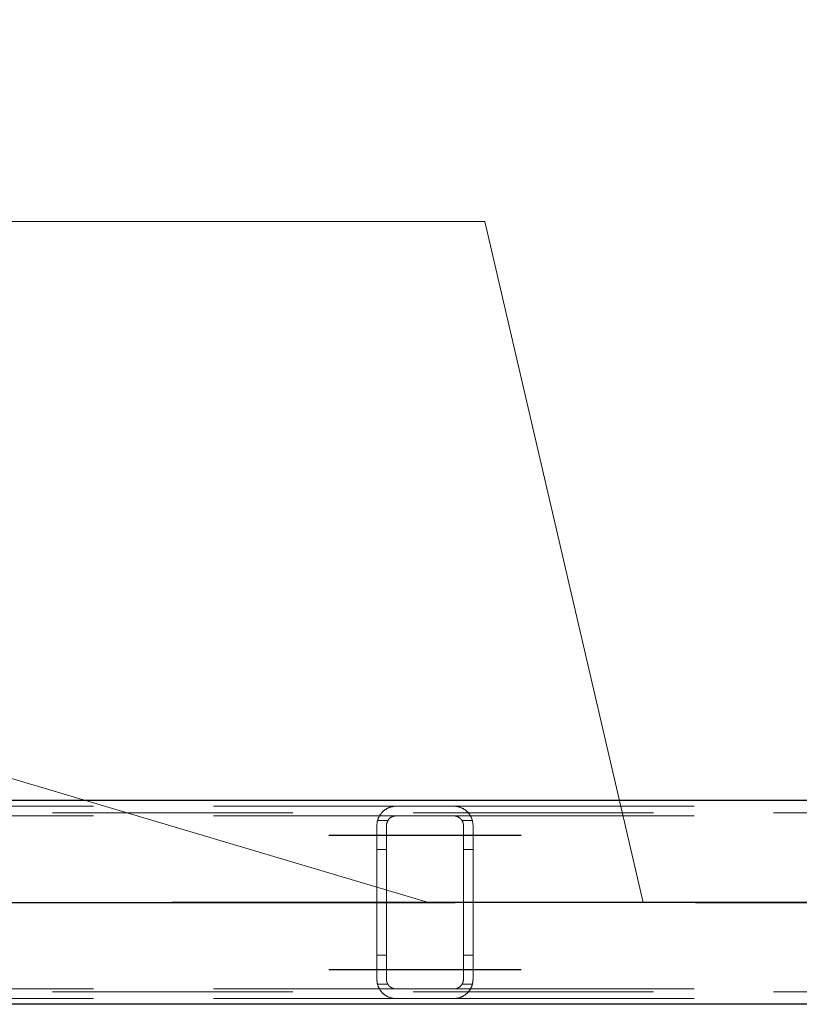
# Model space of a CAD drawing. Header units: millimetres. Extents: x -851 to 2, y 9346 to 10016.
# Tile 316 of 505: x -359 to -351, y 9393 to 9403. Entities that reach past the tile are written whole.
import ezdxf

# ---------------------------------------------------------------- set-up
doc = ezdxf.new("R2010")
doc.units = ezdxf.units.MM
doc.header["$LTSCALE"] = 10
doc.linetypes.add('HIDDEN', pattern=[0.375, 0.25, -0.125])
doc.linetypes.add('MITTE', pattern=[2, 1.25, -0.25, 0.25, -0.25])
for name, color, linetype, lineweight in [('PS_Hidden', 2, 'HIDDEN', 9), ('PS_Pos', 1, 'Continuous', 15), ('PS_Shape', 161, 'Continuous', 30), ('PS_SOLID', 7, 'Continuous', 30)]:
    doc.layers.add(name, color=color, linetype=linetype, lineweight=lineweight)
doc.layers.add('PS_Mid', color=5, linetype='MITTE')
doc.styles.add('simplex', font='simplex.shx', dxfattribs={"width": 0.75})

# ---------------------------------------------------------------- blocks, each defined once
blk = doc.blocks.new('*X976')
at = {"layer": 'PS_Hidden', "color": 2, "linetype": 'HIDDEN'}
for p, q in [((-364.192, 9394.664), (-354.792, 9394.664)), ((-354.92, 9394.618), (-354.916, 9394.621)), ((-354.916, 9394.621), (-354.913, 9394.623)), ((-354.913, 9394.623), (-354.909, 9394.626)), ((-354.909, 9394.626), (-354.905, 9394.629)), ((-354.905, 9394.629), (-354.901, 9394.631)), ((-354.901, 9394.631), (-354.897, 9394.634)), ((-354.897, 9394.634), (-354.893, 9394.637)), ((-354.893, 9394.637), (-354.888, 9394.639)), ((-354.888, 9394.639), (-354.883, 9394.642)), ((-354.883, 9394.642), (-354.879, 9394.644)), ((-354.879, 9394.644), (-354.874, 9394.646)), ((-354.874, 9394.646), (-354.869, 9394.648)), ((-354.869, 9394.648), (-354.864, 9394.65)), ((-354.864, 9394.65), (-354.858, 9394.652)), ((-354.858, 9394.652), (-354.853, 9394.654)), ((-354.853, 9394.654), (-354.847, 9394.656)), ((-354.847, 9394.656), (-354.842, 9394.657)), ((-354.842, 9394.657), (-354.835, 9394.659)), ((-354.835, 9394.659), (-354.829, 9394.66)), ((-354.829, 9394.66), (-354.822, 9394.661)), ((-354.822, 9394.661), (-354.815, 9394.662)), ((-354.815, 9394.662), (-354.807, 9394.663)), ((-354.807, 9394.663), (-354.8, 9394.663)), ((-354.8, 9394.663), (-354.792, 9394.664)), ((-354.792, 9394.664), (-354.192, 9394.664)), ((-354.192, 9394.664), (-344.844, 9394.664)), ((-354.192, 9394.664), (-354.185, 9394.663)), ((-354.185, 9394.663), (-354.178, 9394.663)), ((-354.178, 9394.663), (-354.171, 9394.662)), ((-354.171, 9394.662), (-354.164, 9394.661)), ((-354.164, 9394.661), (-354.157, 9394.66)), ((-354.157, 9394.66), (-354.15, 9394.659)), ((-354.15, 9394.659), (-354.143, 9394.657)), ((-354.143, 9394.657), (-354.137, 9394.656)), ((-354.137, 9394.656), (-354.131, 9394.654)), ((-354.131, 9394.654), (-354.126, 9394.652)), ((-354.126, 9394.652), (-354.121, 9394.65)), ((-354.121, 9394.65), (-354.116, 9394.648)), ((-354.116, 9394.648), (-354.111, 9394.646)), ((-354.111, 9394.646), (-354.106, 9394.644)), ((-354.106, 9394.644), (-354.101, 9394.641)), ((-354.101, 9394.641), (-354.096, 9394.639)), ((-354.096, 9394.639), (-354.092, 9394.636)), ((-354.092, 9394.636), (-354.087, 9394.634)), ((-354.087, 9394.634), (-354.083, 9394.631)), ((-354.083, 9394.631), (-354.079, 9394.628)), ((-354.079, 9394.628), (-354.075, 9394.625)), ((-354.075, 9394.625), (-354.071, 9394.622)), ((-354.071, 9394.622), (-354.067, 9394.619)), ((-354.067, 9394.619), (-354.063, 9394.616)), ((-187.116, 9394.594), (-423.956, 9394.594)), ((-364.192, 9394.564), (-354.792, 9394.564)), ((-354.987, 9394.511), (-354.985, 9394.516)), ((-354.985, 9394.516), (-354.984, 9394.521)), ((-354.984, 9394.521), (-354.983, 9394.525)), ((-354.983, 9394.525), (-354.981, 9394.53)), ((-354.981, 9394.53), (-354.98, 9394.534)), ((-354.98, 9394.534), (-354.978, 9394.538)), ((-354.978, 9394.538), (-354.976, 9394.543)), ((-354.976, 9394.543), (-354.974, 9394.547)), ((-354.974, 9394.547), (-354.972, 9394.551)), ((-354.972, 9394.551), (-354.97, 9394.555)), ((-354.97, 9394.555), (-354.968, 9394.559)), ((-354.968, 9394.559), (-354.966, 9394.563)), ((-354.966, 9394.563), (-354.963, 9394.567)), ((-354.963, 9394.567), (-354.961, 9394.571)), ((-354.961, 9394.571), (-354.958, 9394.575)), ((-354.958, 9394.575), (-354.956, 9394.579)), ((-354.956, 9394.579), (-354.953, 9394.582)), ((-354.953, 9394.582), (-354.95, 9394.586)), ((-354.95, 9394.586), (-354.948, 9394.59)), ((-354.948, 9394.59), (-354.945, 9394.593)), ((-354.945, 9394.593), (-354.942, 9394.596)), ((-354.942, 9394.596), (-354.939, 9394.6)), ((-354.939, 9394.6), (-354.936, 9394.603)), ((-354.936, 9394.603), (-354.933, 9394.606)), ((-354.933, 9394.606), (-354.929, 9394.609)), ((-354.929, 9394.609), (-354.926, 9394.612)), ((-354.926, 9394.612), (-354.923, 9394.615)), ((-354.923, 9394.615), (-354.92, 9394.618)), ((-354.877, 9394.517), (-354.878, 9394.515)), ((-354.875, 9394.519), (-354.877, 9394.517)), ((-354.874, 9394.521), (-354.875, 9394.519)), ((-354.873, 9394.523), (-354.874, 9394.521)), ((-354.871, 9394.525), (-354.873, 9394.523)), ((-354.87, 9394.527), (-354.871, 9394.525)), ((-354.868, 9394.529), (-354.87, 9394.527)), ((-354.867, 9394.53), (-354.868, 9394.529)), ((-354.865, 9394.532), (-354.867, 9394.53)), ((-354.864, 9394.534), (-354.865, 9394.532)), ((-354.862, 9394.535), (-354.864, 9394.534)), ((-354.86, 9394.537), (-354.862, 9394.535)), ((-354.858, 9394.539), (-354.86, 9394.537)), ((-354.857, 9394.54), (-354.858, 9394.539)), ((-354.855, 9394.542), (-354.857, 9394.54)), ((-354.853, 9394.543), (-354.855, 9394.542)), ((-354.851, 9394.545), (-354.853, 9394.543)), ((-354.849, 9394.546), (-354.851, 9394.545)), ((-354.847, 9394.548), (-354.849, 9394.546)), ((-354.844, 9394.549), (-354.847, 9394.548)), ((-354.842, 9394.55), (-354.844, 9394.549)), ((-354.84, 9394.552), (-354.842, 9394.55)), ((-354.837, 9394.553), (-354.84, 9394.552)), ((-354.835, 9394.554), (-354.837, 9394.553)), ((-354.832, 9394.555), (-354.835, 9394.554)), ((-354.829, 9394.557), (-354.832, 9394.555)), ((-354.827, 9394.558), (-354.829, 9394.557)), ((-354.824, 9394.559), (-354.827, 9394.558)), ((-354.821, 9394.559), (-354.824, 9394.559)), ((-354.818, 9394.56), (-354.821, 9394.559)), ((-354.815, 9394.561), (-354.818, 9394.56)), ((-354.812, 9394.562), (-354.815, 9394.561)), ((-354.809, 9394.562), (-354.812, 9394.562)), ((-354.806, 9394.563), (-354.809, 9394.562)), ((-354.802, 9394.563), (-354.806, 9394.563)), ((-354.799, 9394.563), (-354.802, 9394.563)), ((-354.796, 9394.564), (-354.799, 9394.563)), ((-354.792, 9394.564), (-354.796, 9394.564)), ((-354.192, 9394.564), (-354.792, 9394.564)), ((-354.192, 9394.564), (-345.052, 9394.564)), ((-354.189, 9394.564), (-354.192, 9394.564)), ((-354.192, 9394.564), (-354.192, 9394.564)), ((-354.186, 9394.563), (-354.189, 9394.564)), ((-354.183, 9394.563), (-354.186, 9394.563)), ((-354.179, 9394.563), (-354.183, 9394.563)), ((-354.176, 9394.562), (-354.179, 9394.563)), ((-354.173, 9394.562), (-354.176, 9394.562)), ((-354.169, 9394.561), (-354.173, 9394.562)), ((-354.166, 9394.56), (-354.169, 9394.561)), ((-354.163, 9394.559), (-354.166, 9394.56)), ((-354.16, 9394.558), (-354.163, 9394.559)), ((-354.157, 9394.557), (-354.16, 9394.558)), ((-354.155, 9394.556), (-354.157, 9394.557)), ((-354.152, 9394.555), (-354.155, 9394.556)), ((-354.149, 9394.554), (-354.152, 9394.555)), ((-354.147, 9394.553), (-354.149, 9394.554)), ((-354.144, 9394.551), (-354.147, 9394.553)), ((-354.142, 9394.55), (-354.144, 9394.551)), ((-354.139, 9394.548), (-354.142, 9394.55)), ((-354.137, 9394.547), (-354.139, 9394.548)), ((-354.135, 9394.545), (-354.137, 9394.547)), ((-354.133, 9394.544), (-354.135, 9394.545)), ((-354.131, 9394.542), (-354.133, 9394.544)), ((-354.129, 9394.54), (-354.131, 9394.542)), ((-354.127, 9394.539), (-354.129, 9394.54)), ((-354.125, 9394.537), (-354.127, 9394.539)), ((-354.123, 9394.536), (-354.125, 9394.537)), ((-354.121, 9394.534), (-354.123, 9394.536)), ((-354.12, 9394.532), (-354.121, 9394.534)), ((-354.118, 9394.531), (-354.12, 9394.532)), ((-354.117, 9394.529), (-354.118, 9394.531)), ((-354.115, 9394.527), (-354.117, 9394.529)), ((-354.114, 9394.525), (-354.115, 9394.527)), ((-354.112, 9394.524), (-354.114, 9394.525)), ((-354.111, 9394.522), (-354.112, 9394.524)), ((-354.11, 9394.52), (-354.111, 9394.522)), ((-354.108, 9394.518), (-354.11, 9394.52)), ((-354.107, 9394.516), (-354.108, 9394.518)), ((-354.106, 9394.514), (-354.107, 9394.516)), ((-354.063, 9394.616), (-354.06, 9394.613)), ((-354.06, 9394.613), (-354.056, 9394.61)), ((-354.056, 9394.61), (-354.053, 9394.607)), ((-354.053, 9394.607), (-354.05, 9394.604)), ((-354.05, 9394.604), (-354.047, 9394.601)), ((-354.047, 9394.601), (-354.044, 9394.598)), ((-354.044, 9394.598), (-354.041, 9394.595)), ((-354.041, 9394.595), (-354.038, 9394.591)), ((-354.038, 9394.591), (-354.036, 9394.588)), ((-354.036, 9394.588), (-354.033, 9394.584)), ((-354.033, 9394.584), (-354.03, 9394.581)), ((-354.03, 9394.581), (-354.028, 9394.577)), ((-354.028, 9394.577), (-354.025, 9394.573)), ((-354.025, 9394.573), (-354.023, 9394.569)), ((-354.023, 9394.569), (-354.02, 9394.566)), ((-354.02, 9394.566), (-354.018, 9394.562)), ((-354.018, 9394.562), (-354.016, 9394.558)), ((-354.016, 9394.558), (-354.014, 9394.554)), ((-354.014, 9394.554), (-354.012, 9394.549)), ((-354.012, 9394.549), (-354.01, 9394.545)), ((-354.01, 9394.545), (-354.008, 9394.541)), ((-354.008, 9394.541), (-354.006, 9394.537)), ((-354.006, 9394.537), (-354.005, 9394.532)), ((-354.005, 9394.532), (-354.003, 9394.528)), ((-354.003, 9394.528), (-354.002, 9394.524)), ((-354.002, 9394.524), (-354, 9394.519)), ((-354, 9394.519), (-353.999, 9394.515)), ((-354.992, 9394.478), (-354.991, 9394.483)), ((-354.992, 9394.473), (-354.992, 9394.478)), ((-354.992, 9394.468), (-354.992, 9394.473)), ((-354.992, 9394.464), (-354.992, 9394.468)), ((-354.992, 9392.864), (-354.992, 9394.464)), ((-354.991, 9394.488), (-354.99, 9394.493)), ((-354.991, 9394.483), (-354.991, 9394.488)), ((-354.99, 9394.493), (-354.989, 9394.497)), ((-354.989, 9394.502), (-354.988, 9394.507)), ((-354.989, 9394.497), (-354.989, 9394.502)), ((-354.988, 9394.507), (-354.987, 9394.511)), ((-354.879, 9394.514), (-354.986, 9394.514)), ((-354.891, 9394.477), (-354.892, 9394.475)), ((-354.892, 9394.475), (-354.892, 9394.472)), ((-354.892, 9394.472), (-354.892, 9394.47)), ((-354.892, 9394.47), (-354.892, 9394.468)), ((-354.892, 9394.468), (-354.892, 9394.466)), ((-354.892, 9394.466), (-354.892, 9394.464)), ((-354.892, 9394.464), (-354.892, 9394.464)), ((-354.892, 9394.464), (-354.892, 9392.864)), ((-354.89, 9394.484), (-354.891, 9394.481)), ((-354.891, 9394.481), (-354.891, 9394.479)), ((-354.891, 9394.479), (-354.891, 9394.477)), ((-354.889, 9394.488), (-354.89, 9394.486)), ((-354.89, 9394.486), (-354.89, 9394.484)), ((-354.888, 9394.492), (-354.889, 9394.49)), ((-354.889, 9394.49), (-354.889, 9394.488)), ((-354.887, 9394.495), (-354.888, 9394.492)), ((-354.886, 9394.499), (-354.887, 9394.497)), ((-354.887, 9394.497), (-354.887, 9394.495)), ((-354.885, 9394.501), (-354.886, 9394.499)), ((-354.884, 9394.503), (-354.885, 9394.501)), ((-354.883, 9394.505), (-354.884, 9394.503)), ((-354.882, 9394.507), (-354.883, 9394.505)), ((-354.881, 9394.509), (-354.882, 9394.507)), ((-354.88, 9394.511), (-354.881, 9394.509)), ((-354.879, 9394.513), (-354.88, 9394.511)), ((-354.878, 9394.515), (-354.879, 9394.513)), ((-354.105, 9394.512), (-354.106, 9394.514)), ((-353.999, 9394.514), (-354.106, 9394.514)), ((-354.104, 9394.51), (-354.105, 9394.512)), ((-354.103, 9394.508), (-354.104, 9394.51)), ((-354.102, 9394.506), (-354.103, 9394.508)), ((-354.101, 9394.504), (-354.102, 9394.506)), ((-354.1, 9394.502), (-354.101, 9394.504)), ((-354.099, 9394.5), (-354.1, 9394.502)), ((-354.098, 9394.498), (-354.099, 9394.5)), ((-354.098, 9394.496), (-354.098, 9394.498)), ((-354.097, 9394.493), (-354.098, 9394.496)), ((-354.096, 9394.491), (-354.097, 9394.493)), ((-354.096, 9394.489), (-354.096, 9394.491)), ((-354.095, 9394.487), (-354.096, 9394.489)), ((-354.095, 9394.485), (-354.095, 9394.487)), ((-354.094, 9394.483), (-354.095, 9394.485)), ((-354.094, 9394.481), (-354.094, 9394.483)), ((-354.094, 9394.478), (-354.094, 9394.481)), ((-354.093, 9394.476), (-354.094, 9394.478)), ((-354.093, 9394.474), (-354.093, 9394.476)), ((-354.093, 9394.472), (-354.093, 9394.474)), ((-354.093, 9394.47), (-354.093, 9394.472)), ((-354.092, 9394.468), (-354.093, 9394.47)), ((-354.092, 9394.466), (-354.092, 9394.468)), ((-354.092, 9394.464), (-354.092, 9394.466)), ((-354.092, 9392.864), (-354.092, 9394.464)), ((-353.999, 9394.515), (-353.998, 9394.51)), ((-353.998, 9394.51), (-353.997, 9394.505)), ((-353.997, 9394.505), (-353.996, 9394.501)), ((-353.996, 9394.501), (-353.995, 9394.496)), ((-353.995, 9394.496), (-353.994, 9394.492)), ((-353.994, 9394.492), (-353.994, 9394.487)), ((-353.994, 9394.487), (-353.993, 9394.482)), ((-353.993, 9394.482), (-353.993, 9394.478)), ((-353.993, 9394.478), (-353.993, 9394.473)), ((-353.993, 9394.473), (-353.992, 9394.468)), ((-353.992, 9394.468), (-353.992, 9394.464)), ((-353.992, 9394.464), (-353.992, 9392.864)), ((-354.892, 9394.214), (-354.992, 9394.214)), ((-353.992, 9394.214), (-354.092, 9394.214)), ((-354.892, 9393.114), (-354.992, 9393.114)), ((-353.992, 9393.114), (-354.092, 9393.114)), ((-354.992, 9392.859), (-354.992, 9392.864)), ((-354.992, 9392.854), (-354.992, 9392.859)), ((-354.992, 9392.849), (-354.992, 9392.854)), ((-354.991, 9392.844), (-354.992, 9392.849)), ((-354.991, 9392.839), (-354.991, 9392.844)), ((-354.99, 9392.835), (-354.991, 9392.839)), ((-354.989, 9392.83), (-354.99, 9392.835)), ((-354.989, 9392.825), (-354.989, 9392.83)), ((-354.988, 9392.82), (-354.989, 9392.825)), ((-354.987, 9392.816), (-354.988, 9392.82)), ((-354.985, 9392.811), (-354.987, 9392.816)), ((-354.879, 9392.814), (-354.986, 9392.814)), ((-354.984, 9392.807), (-354.985, 9392.811)), ((-354.983, 9392.802), (-354.984, 9392.807)), ((-354.981, 9392.798), (-354.983, 9392.802)), ((-354.98, 9392.793), (-354.981, 9392.798)), ((-354.978, 9392.789), (-354.98, 9392.793)), ((-354.976, 9392.784), (-354.978, 9392.789)), ((-354.974, 9392.78), (-354.976, 9392.784)), ((-354.972, 9392.776), (-354.974, 9392.78)), ((-354.97, 9392.772), (-354.972, 9392.776)), ((-354.892, 9392.864), (-354.892, 9392.861)), ((-354.892, 9392.861), (-354.892, 9392.859)), ((-354.892, 9392.859), (-354.892, 9392.857)), ((-354.892, 9392.857), (-354.892, 9392.855)), ((-354.892, 9392.855), (-354.892, 9392.852)), ((-354.892, 9392.852), (-354.891, 9392.85)), ((-354.891, 9392.85), (-354.891, 9392.848)), ((-354.891, 9392.848), (-354.891, 9392.846)), ((-354.891, 9392.846), (-354.89, 9392.844)), ((-354.89, 9392.844), (-354.89, 9392.841)), ((-354.89, 9392.841), (-354.889, 9392.839)), ((-354.889, 9392.839), (-354.889, 9392.837)), ((-354.889, 9392.837), (-354.888, 9392.835)), ((-354.888, 9392.835), (-354.887, 9392.833)), ((-354.887, 9392.833), (-354.887, 9392.83)), ((-354.887, 9392.83), (-354.886, 9392.828)), ((-354.886, 9392.828), (-354.885, 9392.826)), ((-354.885, 9392.826), (-354.884, 9392.824)), ((-354.884, 9392.824), (-354.883, 9392.822)), ((-354.883, 9392.822), (-354.882, 9392.82)), ((-354.882, 9392.82), (-354.881, 9392.818)), ((-354.881, 9392.818), (-354.88, 9392.816)), ((-354.88, 9392.816), (-354.879, 9392.814)), ((-354.879, 9392.814), (-354.878, 9392.812)), ((-354.878, 9392.812), (-354.877, 9392.81)), ((-354.877, 9392.81), (-354.875, 9392.808)), ((-354.875, 9392.808), (-354.874, 9392.806)), ((-354.874, 9392.806), (-354.873, 9392.804)), ((-354.873, 9392.804), (-354.871, 9392.802)), ((-354.871, 9392.802), (-354.87, 9392.8)), ((-354.87, 9392.8), (-354.868, 9392.799)), ((-354.868, 9392.799), (-354.867, 9392.797)), ((-354.867, 9392.797), (-354.865, 9392.795)), ((-354.865, 9392.795), (-354.864, 9392.793)), ((-354.864, 9392.793), (-354.862, 9392.792)), ((-354.862, 9392.792), (-354.86, 9392.79)), ((-354.86, 9392.79), (-354.858, 9392.789)), ((-354.858, 9392.789), (-354.857, 9392.787)), ((-354.857, 9392.787), (-354.855, 9392.785)), ((-354.855, 9392.785), (-354.853, 9392.784)), ((-354.853, 9392.784), (-354.851, 9392.782)), ((-354.851, 9392.782), (-354.849, 9392.781)), ((-354.849, 9392.781), (-354.847, 9392.78)), ((-354.847, 9392.78), (-354.844, 9392.778)), ((-354.844, 9392.778), (-354.842, 9392.777)), ((-354.842, 9392.777), (-354.84, 9392.775)), ((-354.84, 9392.775), (-354.837, 9392.774)), ((-354.147, 9392.775), (-354.144, 9392.776)), ((-354.144, 9392.776), (-354.142, 9392.777)), ((-354.142, 9392.777), (-354.139, 9392.779)), ((-354.139, 9392.779), (-354.137, 9392.78)), ((-354.137, 9392.78), (-354.135, 9392.782)), ((-354.135, 9392.782), (-354.133, 9392.783)), ((-354.133, 9392.783), (-354.131, 9392.785)), ((-354.131, 9392.785), (-354.129, 9392.787)), ((-354.129, 9392.787), (-354.127, 9392.788)), ((-354.127, 9392.788), (-354.125, 9392.79)), ((-354.125, 9392.79), (-354.123, 9392.792)), ((-354.123, 9392.792), (-354.121, 9392.793)), ((-354.121, 9392.793), (-354.12, 9392.795)), ((-354.12, 9392.795), (-354.118, 9392.797)), ((-354.118, 9392.797), (-354.117, 9392.798)), ((-354.117, 9392.798), (-354.115, 9392.8)), ((-354.115, 9392.8), (-354.114, 9392.802)), ((-354.114, 9392.802), (-354.112, 9392.804)), ((-354.112, 9392.804), (-354.111, 9392.805)), ((-354.111, 9392.805), (-354.11, 9392.807)), ((-354.11, 9392.807), (-354.108, 9392.809)), ((-354.108, 9392.809), (-354.107, 9392.811)), ((-354.107, 9392.811), (-354.106, 9392.813)), ((-354.106, 9392.813), (-354.105, 9392.815)), ((-353.999, 9392.814), (-354.106, 9392.814)), ((-354.105, 9392.815), (-354.104, 9392.817)), ((-354.104, 9392.817), (-354.103, 9392.819)), ((-354.103, 9392.819), (-354.102, 9392.821)), ((-354.102, 9392.821), (-354.101, 9392.823)), ((-354.101, 9392.823), (-354.1, 9392.825)), ((-354.1, 9392.825), (-354.099, 9392.827)), ((-354.099, 9392.827), (-354.098, 9392.829)), ((-354.098, 9392.832), (-354.097, 9392.834)), ((-354.098, 9392.829), (-354.098, 9392.832)), ((-354.097, 9392.834), (-354.096, 9392.836)), ((-354.096, 9392.838), (-354.095, 9392.84)), ((-354.096, 9392.836), (-354.096, 9392.838)), ((-354.095, 9392.842), (-354.094, 9392.844)), ((-354.095, 9392.84), (-354.095, 9392.842)), ((-354.094, 9392.849), (-354.093, 9392.851)), ((-354.094, 9392.847), (-354.094, 9392.849)), ((-354.094, 9392.844), (-354.094, 9392.847)), ((-354.093, 9392.857), (-354.092, 9392.859)), ((-354.093, 9392.855), (-354.093, 9392.857)), ((-354.093, 9392.853), (-354.093, 9392.855)), ((-354.093, 9392.851), (-354.093, 9392.853)), ((-354.092, 9392.861), (-354.092, 9392.864)), ((-354.092, 9392.859), (-354.092, 9392.861)), ((-354.012, 9392.778), (-354.014, 9392.774)), ((-354.01, 9392.782), (-354.012, 9392.778)), ((-354.008, 9392.786), (-354.01, 9392.782)), ((-354.006, 9392.79), (-354.008, 9392.786)), ((-354.005, 9392.795), (-354.006, 9392.79)), ((-354.003, 9392.799), (-354.005, 9392.795)), ((-354.002, 9392.804), (-354.003, 9392.799)), ((-354, 9392.808), (-354.002, 9392.804)), ((-353.999, 9392.813), (-354, 9392.808)), ((-353.998, 9392.817), (-353.999, 9392.813)), ((-353.997, 9392.822), (-353.998, 9392.817)), ((-353.996, 9392.826), (-353.997, 9392.822)), ((-353.995, 9392.831), (-353.996, 9392.826)), ((-353.994, 9392.836), (-353.995, 9392.831)), ((-353.993, 9392.845), (-353.994, 9392.84)), ((-353.994, 9392.84), (-353.994, 9392.836)), ((-353.992, 9392.859), (-353.993, 9392.854)), ((-353.993, 9392.854), (-353.993, 9392.85)), ((-353.993, 9392.85), (-353.993, 9392.845)), ((-353.992, 9392.864), (-353.992, 9392.859)), ((-187.116, 9392.734), (-423.956, 9392.734)), ((-364.192, 9392.764), (-354.792, 9392.764)), ((-354.968, 9392.768), (-354.97, 9392.772)), ((-354.966, 9392.764), (-354.968, 9392.768)), ((-354.963, 9392.76), (-354.966, 9392.764)), ((-354.961, 9392.756), (-354.963, 9392.76)), ((-354.958, 9392.752), (-354.961, 9392.756)), ((-354.956, 9392.748), (-354.958, 9392.752)), ((-354.953, 9392.745), (-354.956, 9392.748)), ((-354.95, 9392.741), (-354.953, 9392.745)), ((-354.948, 9392.738), (-354.95, 9392.741)), ((-354.945, 9392.734), (-354.948, 9392.738)), ((-354.942, 9392.731), (-354.945, 9392.734)), ((-354.939, 9392.727), (-354.942, 9392.731)), ((-354.936, 9392.724), (-354.939, 9392.727)), ((-354.933, 9392.721), (-354.936, 9392.724)), ((-354.929, 9392.718), (-354.933, 9392.721)), ((-354.926, 9392.715), (-354.929, 9392.718)), ((-354.923, 9392.712), (-354.926, 9392.715)), ((-354.92, 9392.709), (-354.923, 9392.712)), ((-354.916, 9392.706), (-354.92, 9392.709)), ((-354.913, 9392.704), (-354.916, 9392.706)), ((-354.909, 9392.701), (-354.913, 9392.704)), ((-354.905, 9392.698), (-354.909, 9392.701)), ((-354.901, 9392.696), (-354.905, 9392.698)), ((-354.897, 9392.693), (-354.901, 9392.696)), ((-354.893, 9392.691), (-354.897, 9392.693)), ((-354.888, 9392.688), (-354.893, 9392.691)), ((-354.883, 9392.686), (-354.888, 9392.688)), ((-354.879, 9392.683), (-354.883, 9392.686)), ((-354.874, 9392.681), (-354.879, 9392.683)), ((-354.869, 9392.679), (-354.874, 9392.681)), ((-354.864, 9392.677), (-354.869, 9392.679)), ((-354.858, 9392.675), (-354.864, 9392.677)), ((-354.853, 9392.673), (-354.858, 9392.675)), ((-354.847, 9392.671), (-354.853, 9392.673)), ((-354.837, 9392.774), (-354.835, 9392.773)), ((-354.835, 9392.773), (-354.832, 9392.772)), ((-354.832, 9392.772), (-354.829, 9392.771)), ((-354.829, 9392.771), (-354.827, 9392.77)), ((-354.827, 9392.77), (-354.824, 9392.769)), ((-354.824, 9392.769), (-354.821, 9392.768)), ((-354.821, 9392.768), (-354.818, 9392.767)), ((-354.818, 9392.767), (-354.815, 9392.766)), ((-354.815, 9392.766), (-354.812, 9392.765)), ((-354.812, 9392.765), (-354.809, 9392.765)), ((-354.809, 9392.765), (-354.806, 9392.764)), ((-354.806, 9392.764), (-354.802, 9392.764)), ((-354.802, 9392.764), (-354.799, 9392.764)), ((-354.799, 9392.764), (-354.796, 9392.764)), ((-354.796, 9392.764), (-354.792, 9392.764)), ((-354.792, 9392.764), (-354.192, 9392.764)), ((-354.192, 9392.764), (-345.052, 9392.764)), ((-354.192, 9392.764), (-354.189, 9392.764)), ((-354.189, 9392.764), (-354.186, 9392.764)), ((-354.186, 9392.764), (-354.183, 9392.764)), ((-354.183, 9392.764), (-354.179, 9392.764)), ((-354.179, 9392.764), (-354.176, 9392.765)), ((-354.176, 9392.765), (-354.173, 9392.766)), ((-354.173, 9392.766), (-354.169, 9392.766)), ((-354.169, 9392.766), (-354.166, 9392.767)), ((-354.166, 9392.767), (-354.163, 9392.768)), ((-354.163, 9392.768), (-354.16, 9392.769)), ((-354.16, 9392.769), (-354.157, 9392.77)), ((-354.157, 9392.77), (-354.155, 9392.771)), ((-354.155, 9392.771), (-354.152, 9392.772)), ((-354.152, 9392.772), (-354.149, 9392.773)), ((-354.149, 9392.773), (-354.147, 9392.775)), ((-354.131, 9392.673), (-354.137, 9392.671)), ((-354.126, 9392.675), (-354.131, 9392.673)), ((-354.121, 9392.677), (-354.126, 9392.675)), ((-354.116, 9392.679), (-354.121, 9392.677)), ((-354.111, 9392.681), (-354.116, 9392.679)), ((-354.106, 9392.683), (-354.111, 9392.681)), ((-354.101, 9392.686), (-354.106, 9392.683)), ((-354.096, 9392.688), (-354.101, 9392.686)), ((-354.092, 9392.691), (-354.096, 9392.688)), ((-354.087, 9392.694), (-354.092, 9392.691)), ((-354.083, 9392.696), (-354.087, 9392.694)), ((-354.079, 9392.699), (-354.083, 9392.696)), ((-354.075, 9392.702), (-354.079, 9392.699)), ((-354.071, 9392.705), (-354.075, 9392.702)), ((-354.067, 9392.708), (-354.071, 9392.705)), ((-354.063, 9392.711), (-354.067, 9392.708)), ((-354.06, 9392.714), (-354.063, 9392.711)), ((-354.056, 9392.717), (-354.06, 9392.714)), ((-354.053, 9392.72), (-354.056, 9392.717)), ((-354.05, 9392.723), (-354.053, 9392.72)), ((-354.047, 9392.726), (-354.05, 9392.723)), ((-354.044, 9392.729), (-354.047, 9392.726)), ((-354.041, 9392.733), (-354.044, 9392.729)), ((-354.038, 9392.736), (-354.041, 9392.733)), ((-354.036, 9392.739), (-354.038, 9392.736)), ((-354.033, 9392.743), (-354.036, 9392.739)), ((-354.03, 9392.747), (-354.033, 9392.743)), ((-354.028, 9392.75), (-354.03, 9392.747)), ((-354.025, 9392.754), (-354.028, 9392.75)), ((-354.023, 9392.758), (-354.025, 9392.754)), ((-354.02, 9392.762), (-354.023, 9392.758)), ((-354.018, 9392.766), (-354.02, 9392.762)), ((-354.016, 9392.77), (-354.018, 9392.766)), ((-354.014, 9392.774), (-354.016, 9392.77)), ((-364.192, 9392.664), (-354.792, 9392.664)), ((-354.842, 9392.67), (-354.847, 9392.671)), ((-354.835, 9392.668), (-354.842, 9392.67)), ((-354.829, 9392.667), (-354.835, 9392.668)), ((-354.822, 9392.666), (-354.829, 9392.667)), ((-354.815, 9392.665), (-354.822, 9392.666)), ((-354.807, 9392.664), (-354.815, 9392.665)), ((-354.8, 9392.664), (-354.807, 9392.664)), ((-354.792, 9392.664), (-354.8, 9392.664)), ((-354.192, 9392.664), (-354.792, 9392.664)), ((-354.192, 9392.664), (-344.844, 9392.664)), ((-354.185, 9392.664), (-354.192, 9392.664)), ((-354.192, 9392.664), (-354.192, 9392.664)), ((-354.178, 9392.664), (-354.185, 9392.664)), ((-354.171, 9392.665), (-354.178, 9392.664)), ((-354.164, 9392.666), (-354.171, 9392.665)), ((-354.157, 9392.667), (-354.164, 9392.666)), ((-354.15, 9392.668), (-354.157, 9392.667)), ((-354.143, 9392.67), (-354.15, 9392.668)), ((-354.137, 9392.671), (-354.143, 9392.67))]:
    blk.add_line(p, q, dxfattribs=at)
at = {"layer": 'PS_Mid', "color": 5, "linetype": 'MITTE'}
for p, q in [((-355.492, 9394.364), (-354.392, 9394.364)), ((-355.492, 9394.364), (-354.392, 9394.364)), ((-354.592, 9394.364), (-353.492, 9394.364)), ((-354.592, 9394.364), (-353.492, 9394.364)), ((-184.627, 9393.664), (-426.445, 9393.664)), ((-406.677, 9393.664), (-342.308, 9393.664)), ((-354.492, 9393.664), (-354.492, 9393.664)), ((-355.492, 9392.964), (-354.392, 9392.964)), ((-355.492, 9392.964), (-354.392, 9392.964)), ((-354.592, 9392.964), (-353.492, 9392.964)), ((-354.592, 9392.964), (-353.492, 9392.964))]:
    blk.add_line(p, q, dxfattribs=at)
at = {"layer": 'PS_SOLID', "color": 7, "linetype": 'Continuous'}
for p, q in [((-187.116, 9394.724), (-423.956, 9394.724)), ((-187.116, 9392.604), (-423.956, 9392.604))]:
    blk.add_line(p, q, dxfattribs=at)
blk = doc.blocks.new('*X992')
at = {"color": 1}
for p, q in [((-358.87, 9402.845), (-368.963, 9402.845)), ((-368.963, 9402.845), (-368.963, 9398.645)), ((-358.87, 9398.645), (-358.87, 9402.845)), ((-358.87, 9400.745), (-353.87, 9400.745)), ((-352.222, 9393.664), (-353.87, 9400.745)), ((-368.963, 9398.645), (-358.87, 9398.645))]:
    blk.add_line(p, q, dxfattribs=at)
at = {"color": 30, "style": 'simplex', "width": 0.75}
blk.add_text('564', height=3, dxfattribs=at).set_placement((-366.863, 9399.245))
blk = doc.blocks.new('*X1502')
at = {"color": 1}
blk.add_line((-354.455, 9393.664), (-371.819, 9398.822), dxfattribs=at)

msp = doc.modelspace()

# ---------------------------------------------------------------- block references
at = {"layer": 'PS_Pos'}
for name in ['*X992', '*X1502']:
    msp.add_blockref(name, (0, 0), dxfattribs=at)
at = {"layer": 'PS_Shape', "color": 31}
msp.add_blockref('*X976', (0, 0), dxfattribs=at)

doc.saveas('drawing.dxf')
